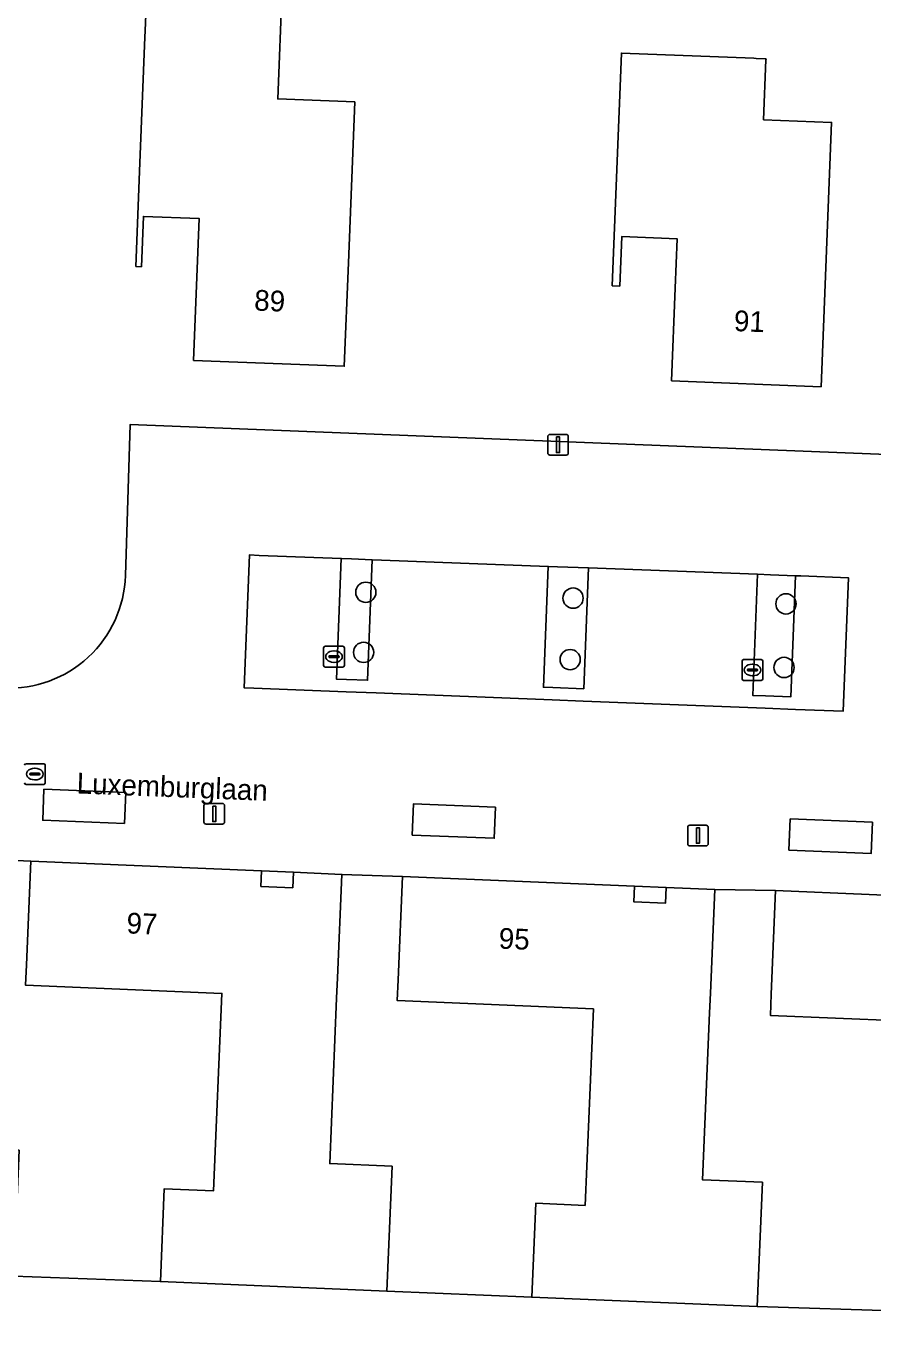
# Model space of a CAD drawing. Extents: x 160786 to 161429, y 386828 to 387485.
# Drawn here: x 161324.9 to 161365.7, y 386926 to 386988.8 of the extents above; entities that cross this region are included whole.
import ezdxf

# ---------------------------------------------------------------- set-up
doc = ezdxf.new("R2010")
doc.units = 0
for name, color, linetype in [('IMGEO_Boom', 7, 'Continuous'), ('IMGEO_Erf', 7, 'Continuous'), ('IMGEO_Groenvoorziening', 7, 'Continuous'), ('IMGEO_Kolk', 7, 'Continuous'), ('IMGEO_Lichtmast', 7, 'Continuous'), ('IMGEO_Openbare_ruimte_label', 7, 'Continuous'), ('IMGEO_Pand', 7, 'Continuous'), ('IMGEO_Pand_nummerreeks', 7, 'Continuous'), ('IMGEO_Parkeervlak_open', 7, 'Continuous'), ('IMGEO_Rijbaan_lokaal_open', 7, 'Continuous')]:
    doc.layers.add(name, color=color, linetype=linetype)

msp = doc.modelspace()

# ---------------------------------------------------------------- linework, layer by layer
at = {"layer": 'IMGEO_Boom'}
for centre in [(161341.25, 386961.462), (161351.248, 386961.184), (161361.519, 386960.902), (161341.145, 386958.564), (161351.107, 386958.215), (161361.425, 386957.838)]:
    msp.add_circle(centre, 0.489, dxfattribs=at)
at = {"layer": 'IMGEO_Erf'}
msp.add_lwpolyline([(161329.654, 386962.268), (161329.879, 386969.558), (161370.877, 386967.928), (161370.886, 386968.153), (161376.903, 386967.918), (161377.988, 386991.819)], dxfattribs=at)
for points in [[(161340.212, 386972.369), (161332.944, 386972.655), (161333.118, 386977.069), (161333.214, 386979.498), (161330.522, 386979.604), (161330.426, 386977.175), (161330.158, 386977.186), (161330.355, 386982.183), (161330.593, 386988.25), (161330.605, 386988.563), (161330.697, 386990.916), (161337.212, 386990.659), (161336.999, 386985.275), (161340.714, 386985.129), (161340.409, 386977.366)], [(161353.581, 386987.485), (161359.972, 386987.233), (161360.082, 386987.229), (161360.557, 386987.21), (161360.555, 386987.159), (161360.441, 386984.263), (161363.719, 386984.134), (161363.216, 386971.383), (161355.997, 386971.668), (161356.174, 386976.137), (161356.268, 386978.524), (161353.593, 386978.629), (161353.499, 386976.243), (161353.138, 386976.257)], [(161334.304, 386942.104), (161324.836, 386942.502), (161324.878, 386943.488), (161325.088, 386948.483), (161322.258, 386948.619), (161322.048, 386943.624), (161322.006, 386942.621), (161321.671, 386934.657), (161324.526, 386934.537), (161324.27, 386928.456), (161331.342, 386928.203), (161331.53, 386932.684), (161333.904, 386932.585)], [(161336.218, 386948.015), (161336.187, 386947.266), (161337.726, 386947.202), (161337.757, 386947.95)], [(161352.226, 386941.361), (161342.766, 386941.759), (161342.808, 386942.755), (161343.018, 386947.75), (161340.094, 386947.852), (161339.884, 386942.857), (161339.843, 386941.882), (161339.507, 386933.892), (161342.517, 386933.765), (161342.263, 386927.744), (161349.258, 386927.448), (161349.448, 386931.98), (161351.827, 386931.88)], [(161354.204, 386947.279), (161354.173, 386946.53), (161355.712, 386946.466), (161355.743, 386947.214)], [(161370.177, 386940.648), (161360.767, 386941.044), (161360.81, 386942.071), (161361.02, 386947.066), (161358.08, 386947.116), (161357.87, 386942.121), (161357.83, 386941.168), (161357.491, 386933.116), (161360.382, 386932.994), (161360.13, 386926.991), (161367.184, 386926.77), (161367.373, 386931.271), (161369.778, 386931.17)]]:
    msp.add_lwpolyline(points, close=True, dxfattribs=at)
msp.add_arc((161324.056, 386962.441), 5.601, 267.31986, 358.2336, dxfattribs=at)
at = {"layer": 'IMGEO_Groenvoorziening'}
for points in [[(161341.558, 386963.037), (161340.553, 386963.075), (161340.062, 386963.094), (161339.835, 386957.276), (161340.324, 386957.257), (161341.333, 386957.217)], [(161351.995, 386962.64), (161350.497, 386962.697), (161350.048, 386962.714), (161349.821, 386956.884), (161350.267, 386956.866), (161351.765, 386956.808)], [(161361.978, 386962.261), (161360.769, 386962.307), (161360.142, 386962.331), (161359.913, 386956.488), (161360.539, 386956.463), (161361.752, 386956.416)], [(161329.609, 386950.305), (161329.669, 386951.804), (161325.722, 386951.962), (161325.662, 386950.463)], [(161347.445, 386949.592), (161347.505, 386951.091), (161343.548, 386951.249), (161343.488, 386949.75)], [(161365.63, 386948.865), (161365.69, 386950.364), (161361.723, 386950.523), (161361.663, 386949.024)], [(161375.253, 386926.43), (161370.258, 386926.64), (161367.184, 386926.77), (161360.13, 386926.991), (161349.258, 386927.448), (161342.263, 386927.744), (161331.342, 386928.203), (161324.27, 386928.456), (161318.32, 386928.707), (161313.324, 386928.917), (161306.205, 386929.1), (161302.982, 386929.236), (161302.493, 386917.433), (161315.258, 386916.897), (161315.473, 386922.033), (161318.102, 386921.923), (161320.34, 386921.824), (161375.065, 386919.394)]]:
    msp.add_lwpolyline(points, close=True, dxfattribs=at)
at = {"layer": 'IMGEO_Kolk'}
for p, q in [((161339.215, 386957.931), (161339.215, 386958.783)), ((161339.29, 386958.857), (161340.142, 386958.857)), ((161339.703, 386958.637), (161339.728, 386958.637)), ((161340.216, 386958.783), (161340.216, 386957.931)), ((161339.474, 386958.351), (161339.474, 386958.363)), ((161339.912, 386958.314), (161339.514, 386958.314)), ((161339.517, 386958.4), (161339.915, 386958.4)), ((161339.726, 386958.077), (161339.701, 386958.077)), ((161339.958, 386958.363), (161339.958, 386958.351)), ((161359.401, 386957.288), (161359.401, 386958.14)), ((161359.476, 386958.214), (161360.328, 386958.214)), ((161359.889, 386957.994), (161359.914, 386957.994)), ((161360.402, 386958.14), (161360.402, 386957.288)), ((161340.142, 386957.857), (161339.29, 386957.857)), ((161359.66, 386957.708), (161359.66, 386957.72)), ((161360.098, 386957.671), (161359.7, 386957.671)), ((161359.703, 386957.757), (161360.101, 386957.757)), ((161359.912, 386957.434), (161359.887, 386957.434)), ((161360.144, 386957.72), (161360.144, 386957.708)), ((161360.328, 386957.214), (161359.476, 386957.214)), ((161324.859, 386953.191), (161325.711, 386953.191)), ((161325.272, 386952.971), (161325.297, 386952.971)), ((161325.785, 386953.117), (161325.785, 386952.265)), ((161325.043, 386952.685), (161325.043, 386952.697)), ((161325.481, 386952.648), (161325.083, 386952.648)), ((161325.086, 386952.734), (161325.484, 386952.734)), ((161325.295, 386952.411), (161325.27, 386952.411)), ((161325.527, 386952.697), (161325.527, 386952.685)), ((161325.711, 386952.191), (161324.859, 386952.191))]:
    msp.add_line(p, q, dxfattribs=at)
for points in [[(161339.215, 386957.931), (161339.215, 386958.783)], [(161339.29, 386958.857), (161340.142, 386958.857)], [(161340.216, 386958.783), (161340.216, 386957.931)], [(161359.401, 386957.288), (161359.401, 386958.14)], [(161359.476, 386958.214), (161360.328, 386958.214)], [(161360.402, 386958.14), (161360.402, 386957.288)], [(161340.142, 386957.857), (161339.29, 386957.857)], [(161360.328, 386957.214), (161359.476, 386957.214)], [(161324.859, 386953.191), (161325.711, 386953.191)], [(161325.785, 386953.117), (161325.785, 386952.265)], [(161325.711, 386952.191), (161324.859, 386952.191)]]:
    msp.add_lwpolyline(points, dxfattribs=at)
for centre, radius, start, end in [((161339.292, 386958.781), 0.0765, 91.55205, 178.44795), ((161339.292, 386958.781), 0.0765, 91.55205, 178.44795), ((161340.14, 386958.781), 0.0765, 1.55205, 88.44795), ((161340.14, 386958.781), 0.0765, 1.55205, 88.44795), ((161339.292, 386957.933), 0.0765, 181.55205, 268.44795), ((161339.292, 386957.933), 0.0765, 181.55205, 268.44795), ((161339.514, 386958.36), 0.0403, 85.87752, 175.75265), ((161339.511, 386958.35), 0.0366, 178.93798, 274.71019), ((161339.915, 386958.357), 0.043, 264.86636, 352.45326), ((161339.919, 386958.362), 0.0386, 1.73085, 96.63898), ((161340.14, 386957.933), 0.0765, 271.55205, 358.44795), ((161340.14, 386957.933), 0.0765, 271.55205, 358.44795), ((161359.478, 386958.138), 0.0765, 91.55205, 178.44795), ((161359.478, 386958.138), 0.0765, 91.55205, 178.44795), ((161360.326, 386958.138), 0.0765, 1.55205, 88.44795), ((161360.326, 386958.138), 0.0765, 1.55205, 88.44795), ((161359.478, 386957.29), 0.0765, 181.55205, 268.44795), ((161359.478, 386957.29), 0.0765, 181.55205, 268.44795), ((161359.7, 386957.717), 0.0403, 85.87752, 175.75265), ((161359.697, 386957.707), 0.0366, 178.93798, 274.71019), ((161360.101, 386957.714), 0.043, 264.86636, 352.45326), ((161360.105, 386957.719), 0.0386, 1.73085, 96.63898), ((161360.326, 386957.29), 0.0765, 271.55205, 358.44795), ((161360.326, 386957.29), 0.0765, 271.55205, 358.44795), ((161324.861, 386953.115), 0.0765, 91.55205, 178.44795), ((161324.861, 386953.115), 0.0765, 91.55205, 178.44795), ((161325.709, 386953.115), 0.0765, 1.55205, 88.44795), ((161325.709, 386953.115), 0.0765, 1.55205, 88.44795), ((161324.861, 386952.267), 0.0765, 181.55205, 268.44795), ((161324.861, 386952.267), 0.0765, 181.55205, 268.44795), ((161325.083, 386952.694), 0.0403, 85.87752, 175.75265), ((161325.08, 386952.684), 0.0366, 178.93798, 274.71019), ((161325.484, 386952.691), 0.043, 264.86636, 352.45326), ((161325.488, 386952.696), 0.0386, 1.73085, 96.63898), ((161325.709, 386952.267), 0.0765, 271.55205, 358.44795), ((161325.709, 386952.267), 0.0765, 271.55205, 358.44795)]:
    msp.add_arc(centre, radius, start, end, dxfattribs=at)
for centre, major_axis, ratio, start_param, end_param in [((161339.702, 386958.357), (-0.387, 0.002), 0.722429, 4.712389, 7.853982), ((161339.727, 386958.357), (-0.39, 0.002), 0.717154, 1.570796, 4.712389), ((161359.888, 386957.714), (-0.387, 0.002), 0.722429, 4.712389, 7.853982), ((161359.913, 386957.714), (-0.39, 0.002), 0.717154, 1.570796, 4.712389), ((161325.271, 386952.691), (-0.387, 0.002), 0.722429, 4.712389, 7.853982), ((161325.296, 386952.691), (-0.39, 0.002), 0.717154, 1.570796, 4.712389)]:
    msp.add_ellipse(centre, major_axis=major_axis, ratio=ratio, start_param=start_param, end_param=end_param, dxfattribs=at)
at = {"layer": 'IMGEO_Lichtmast'}
for p, q in [((161350.027, 386968.182), (161350.027, 386968.982)), ((161350.027, 386968.982), (161350.027, 386968.182)), ((161350.127, 386969.082), (161350.917, 386969.082)), ((161350.917, 386969.082), (161350.127, 386969.082)), ((161351.017, 386968.982), (161351.017, 386968.182)), ((161351.017, 386968.182), (161351.017, 386968.982)), ((161350.917, 386968.082), (161350.127, 386968.082)), ((161350.127, 386968.082), (161350.917, 386968.082)), ((161333.443, 386950.375), (161333.443, 386951.175)), ((161333.443, 386951.175), (161333.443, 386950.375)), ((161333.543, 386951.275), (161334.333, 386951.275)), ((161334.333, 386951.275), (161333.543, 386951.275)), ((161334.433, 386951.175), (161334.433, 386950.375)), ((161334.433, 386950.375), (161334.433, 386951.175)), ((161334.333, 386950.275), (161333.543, 386950.275)), ((161333.543, 386950.275), (161334.333, 386950.275)), ((161356.777, 386949.325), (161356.777, 386950.125)), ((161356.777, 386950.125), (161356.777, 386949.325)), ((161356.877, 386950.225), (161357.667, 386950.225)), ((161357.667, 386950.225), (161356.877, 386950.225)), ((161357.767, 386950.125), (161357.767, 386949.325)), ((161357.767, 386949.325), (161357.767, 386950.125)), ((161357.667, 386949.225), (161356.877, 386949.225)), ((161356.877, 386949.225), (161357.667, 386949.225))]:
    msp.add_line(p, q, dxfattribs=at)
for points in [[(161350.447, 386968.957), (161350.597, 386968.957), (161350.597, 386968.207), (161350.447, 386968.207), (161350.447, 386968.957)], [(161333.863, 386951.15), (161334.013, 386951.15), (161334.013, 386950.4), (161333.863, 386950.4), (161333.863, 386951.15)], [(161357.197, 386950.1), (161357.347, 386950.1), (161357.347, 386949.35), (161357.197, 386949.35), (161357.197, 386950.1)]]:
    msp.add_lwpolyline(points, dxfattribs=at)
for centre, start, end in [((161350.127, 386968.982), 90, 180), ((161350.127, 386968.982), 90, 180), ((161350.917, 386968.982), 0, 90), ((161350.917, 386968.982), 360, 90), ((161350.127, 386968.182), 180, 270), ((161350.127, 386968.182), 180, 270), ((161350.917, 386968.182), 270, 0), ((161350.917, 386968.182), 270, 0), ((161333.543, 386951.175), 90, 180), ((161333.543, 386951.175), 90, 180), ((161334.333, 386951.175), 0, 90), ((161334.333, 386951.175), 360, 90), ((161333.543, 386950.375), 180, 270), ((161333.543, 386950.375), 180, 270), ((161334.333, 386950.375), 270, 0), ((161334.333, 386950.375), 270, 0), ((161356.877, 386950.125), 90, 180), ((161356.877, 386950.125), 90, 180), ((161357.667, 386950.125), 0, 90), ((161357.667, 386950.125), 360, 90), ((161356.877, 386949.325), 180, 270), ((161356.877, 386949.325), 180, 270), ((161357.667, 386949.325), 270, 0), ((161357.667, 386949.325), 270, 0)]:
    msp.add_arc(centre, 0.1, start, end, dxfattribs=at)
at = {"layer": 'IMGEO_Pand'}
for points in [[(161340.714, 386985.129), (161336.999, 386985.275), (161337.212, 386990.659), (161330.697, 386990.916), (161330.605, 386988.563), (161330.593, 386988.25), (161330.355, 386982.183), (161330.158, 386977.186), (161330.426, 386977.175), (161330.522, 386979.604), (161333.214, 386979.498), (161333.118, 386977.069), (161332.944, 386972.655), (161340.212, 386972.369), (161340.409, 386977.366)], [(161363.719, 386984.134), (161360.441, 386984.263), (161360.555, 386987.159), (161360.557, 386987.21), (161360.082, 386987.229), (161359.972, 386987.233), (161353.581, 386987.485), (161353.138, 386976.257), (161353.499, 386976.243), (161353.593, 386978.629), (161356.268, 386978.524), (161356.174, 386976.137), (161355.997, 386971.668), (161363.216, 386971.383)], [(161325.088, 386948.483), (161324.878, 386943.488), (161324.836, 386942.502), (161334.304, 386942.104), (161333.904, 386932.585), (161331.53, 386932.684), (161331.342, 386928.203), (161342.263, 386927.744), (161342.517, 386933.765), (161339.507, 386933.892), (161339.843, 386941.882), (161339.884, 386942.857), (161340.094, 386947.852), (161337.757, 386947.95), (161337.726, 386947.202), (161336.187, 386947.266), (161336.218, 386948.015)], [(161343.018, 386947.75), (161342.808, 386942.755), (161342.766, 386941.759), (161352.226, 386941.361), (161351.827, 386931.88), (161349.448, 386931.98), (161349.258, 386927.448), (161360.13, 386926.991), (161360.382, 386932.994), (161357.491, 386933.116), (161357.83, 386941.168), (161357.87, 386942.121), (161358.08, 386947.116), (161355.743, 386947.214), (161355.712, 386946.466), (161354.173, 386946.53), (161354.204, 386947.279)], [(161376.077, 386946.026), (161376.09, 386946.336), (161373.755, 386946.471), (161373.726, 386945.782), (161372.187, 386945.846), (161372.217, 386946.56), (161370.046, 386946.686), (161361.02, 386947.066), (161360.81, 386942.071), (161360.767, 386941.044), (161370.177, 386940.648), (161369.778, 386931.17), (161367.373, 386931.271), (161367.184, 386926.77), (161370.258, 386926.64), (161375.253, 386926.43)]]:
    msp.add_lwpolyline(points, close=True, dxfattribs=at)
at = {"layer": 'IMGEO_Parkeervlak_open'}
msp.add_lwpolyline([(161360.142, 386962.331), (161351.995, 386962.64), (161351.765, 386956.808), (161350.267, 386956.866), (161349.821, 386956.884), (161350.048, 386962.714), (161342.002, 386963.02), (161341.558, 386963.037), (161341.333, 386957.217), (161340.324, 386957.257), (161339.835, 386957.276), (161340.062, 386963.094), (161336.109, 386963.244), (161335.635, 386963.263), (161335.38, 386956.855), (161335.854, 386956.836), (161340.301, 386956.662), (161341.75, 386956.606), (161350.244, 386956.274), (161351.742, 386956.215), (161360.516, 386955.872), (161361.985, 386955.815), (161364.277, 386955.725), (161364.53, 386962.164), (161362.238, 386962.251), (161361.978, 386962.261), (161361.752, 386956.416), (161360.539, 386956.463), (161359.913, 386956.488)], close=True, dxfattribs=at)
at = {"layer": 'IMGEO_Rijbaan_lokaal_open'}
for points in [[(161370.403, 386955.808), (161370.523, 386958.894), (161370.644, 386961.981), (161370.765, 386965.067), (161370.877, 386967.928), (161329.879, 386969.558), (161329.654, 386962.268)], [(161323.794, 386956.846), (161304.173, 386957.768), (161304.054, 386954.684), (161303.879, 386950.146), (161303.85, 386949.393), (161307.152, 386949.254), (161318.382, 386948.782), (161319.921, 386948.717), (161322.258, 386948.619), (161325.088, 386948.483), (161336.218, 386948.015), (161337.757, 386947.95), (161340.094, 386947.852), (161343.018, 386947.75), (161354.204, 386947.279), (161355.743, 386947.214), (161358.08, 386947.116), (161361.02, 386947.066), (161370.046, 386946.686), (161370.161, 386949.634), (161370.282, 386952.721), (161370.403, 386955.808)]]:
    msp.add_lwpolyline(points, dxfattribs=at)
for points in [[(161341.75, 386956.606), (161340.301, 386956.662), (161335.854, 386956.836), (161335.38, 386956.855), (161335.635, 386963.263), (161336.109, 386963.244), (161340.062, 386963.094), (161340.553, 386963.075), (161341.558, 386963.037), (161342.002, 386963.02), (161350.048, 386962.714), (161350.497, 386962.697), (161351.995, 386962.64), (161360.142, 386962.331), (161360.769, 386962.307), (161361.978, 386962.261), (161362.238, 386962.251), (161364.53, 386962.164), (161364.277, 386955.725), (161361.985, 386955.815), (161360.516, 386955.872), (161351.742, 386956.215), (161350.244, 386956.274)], [(161329.609, 386950.305), (161325.662, 386950.463), (161325.722, 386951.962), (161329.669, 386951.804)], [(161343.548, 386951.249), (161347.505, 386951.091), (161347.445, 386949.592), (161343.488, 386949.75)], [(161361.723, 386950.523), (161365.69, 386950.364), (161365.63, 386948.865), (161361.663, 386949.024)]]:
    msp.add_lwpolyline(points, close=True, dxfattribs=at)
msp.add_arc((161324.056, 386962.441), 5.601, 267.31986, 358.2336, dxfattribs=at)

# ---------------------------------------------------------------- texts
at = {"layer": 'IMGEO_Openbare_ruimte_label'}
msp.add_text('Luxemburglaan', height=1, rotation=357.76436, dxfattribs=at).set_placement((161327.289, 386951.759))
at = {"layer": 'IMGEO_Pand_nummerreeks'}
for s, rotation, p in [('89', 357.74828, (161335.852, 386975.062)), ('91', 357.73682, (161358.994, 386974.071)), ('97', 357.59222, (161329.69, 386945.007)), ('95', 357.58892, (161347.648, 386944.272))]:
    msp.add_text(s, height=1, rotation=rotation, dxfattribs=at).set_placement(p)

doc.saveas('drawing.dxf')
